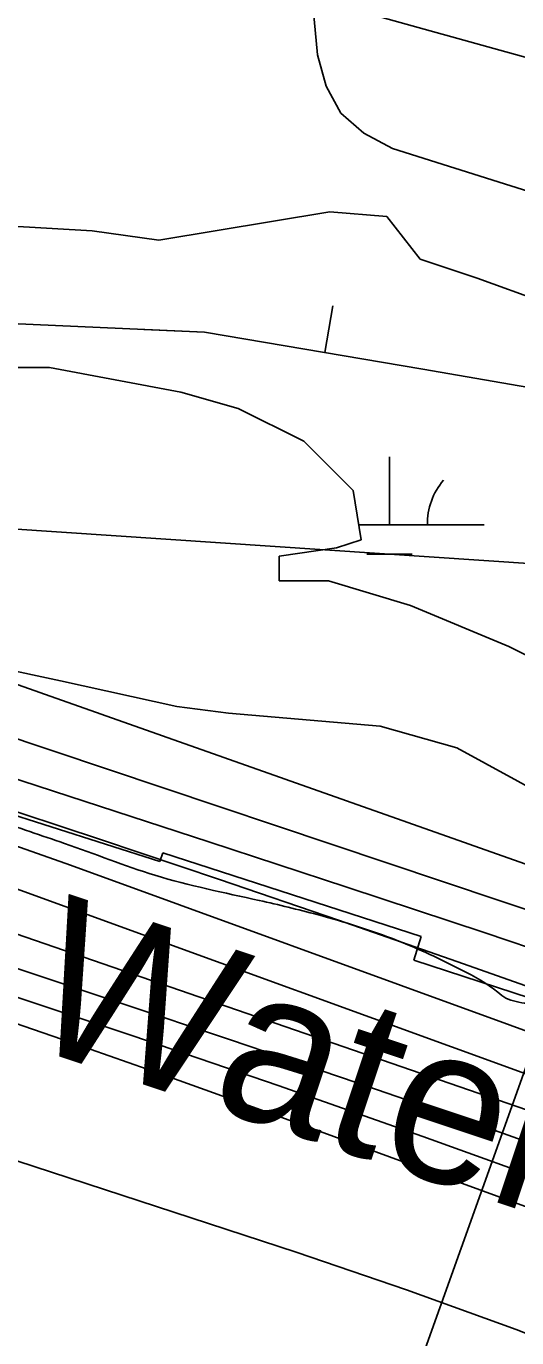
# Model space of a CAD drawing. Extents: x 3329297 to 3367176, y 649250 to 674653.
# Drawn here: x 3335450 to 3335709, y 671176 to 671868 of the extents above; entities that cross this region are included whole.
import ezdxf

# ---------------------------------------------------------------- set-up
doc = ezdxf.new("R2010")
doc.units = 0
for name, color, linetype in [('V-BORW-LINE', 7, 'Continuous'), ('V-RIVR-EDGE', 7, 'Continuous'), ('V-RIVR-IDEN', 7, 'Continuous'), ('V-RIVR-RANG', 7, 'Continuous'), ('V-RRAP-RVMT', 7, 'Continuous'), ('V-SITE-VEGE', 7, 'Continuous'), ('V-TOPO-DPTH', 7, 'Continuous'), ('V-TOPO-MAJR', 7, 'Continuous'), ('V-TOPO-MINR', 7, 'Continuous'), ('V-TOPO-WATR', 7, 'Continuous'), ('V-WETL-SWMP', 7, 'Continuous')]:
    doc.layers.add(name, color=color, linetype=linetype)

msp = doc.modelspace()

# ---------------------------------------------------------------- linework, layer by layer
at = {"layer": 'V-BORW-LINE'}
msp.add_line((3335607.76, 671695.76), (3335611.92, 671720.41), dxfattribs=at)
for points in [[(3335448.25, 671956.35), (3335513.24, 671931.53), (3335583.52, 671885.45), (3335620.27, 671877.6), (3335721.08, 671849.54), (3335783.61, 671815.03), (3335854.08, 671757.64), (3335929.19, 671730.59), (3336001.72, 671712.07), (3336137.13, 671704.9), (3336329.71, 671609.64)], [(3335934.32, 671729.28), (3335929.19, 671730.59), (3335854.08, 671757.64), (3335783.61, 671815.03), (3335721.08, 671849.54), (3335620.27, 671877.6), (3335583.52, 671885.45), (3335560.31, 671900.67)], [(3336272.56, 671492.78), (3336062.54, 671602.07), (3335895.44, 671646.23), (3335659.46, 671687.02), (3335544.13, 671706.51), (3335398.54, 671713)], [(3335512.23, 671707.93), (3335544.13, 671706.51), (3335659.46, 671687.02), (3335895.44, 671646.23), (3335903.89, 671643.99)]]:
    msp.add_lwpolyline(points, dxfattribs=at)
at = {"layer": 'V-RIVR-EDGE'}
msp.add_spline([(3339166.35, 669632.45), (3339148.52, 669636.37), (3339138.83, 669636.78), (3339122.94, 669641.48), (3339105.12, 669646.95), (3339096.99, 669652.01), (3339093.12, 669656.29), (3339089.26, 669664.44), (3339086.56, 669669.1), (3339078.82, 669674.94), (3339053.64, 669688.18), (3339028.47, 669702.21), (3339020.72, 669706.49), (3339018, 669704.17), (3339012.57, 669704.57), (3339008.7, 669708.07), (3339008.32, 669710.4), (3339007.94, 669713.12), (3339007.56, 669715.06), (3338988.58, 669723.63), (3338974.64, 669732.59), (3338973.09, 669734.53), (3338972.71, 669738.02), (3338974.27, 669740.35), (3338974.28, 669743.84), (3338966.94, 669753.94), (3338965.01, 669758.6), (3338963.85, 669760.54), (3338956.49, 669764.43), (3338944.87, 669769.5), (3338928.21, 669778.08), (3338920.86, 669785.07), (3338906.56, 669803.34), (3338897.28, 669814.22), (3338888, 669824.71), (3338880.26, 669833.26), (3338874.07, 669838.71), (3338867.87, 669840.27), (3338862.06, 669843), (3338858.57, 669843.01), (3338858.58, 669844.95), (3338858.24, 669867.83), (3338860.58, 669870.93), (3338861.75, 669873.25), (3338861.76, 669876.35), (3338860.21, 669879.46), (3338854.02, 669882.58), (3338849.02, 669903.14), (3338843.63, 669917.51), (3338832.81, 669931.11), (3338822.75, 669940.83), (3338804.56, 669955.22), (3338800.68, 669956.78), (3338796.03, 669956.79), (3338788.66, 669955.26), (3338782.44, 669952.17), (3338775.47, 669955.68), (3338770.44, 669960.35), (3338765.41, 669965.01), (3338754.18, 669972.41), (3338742.57, 669981.36), (3338728.24, 669988.76), (3338714.68, 669995), (3338701.13, 670003.56), (3338693.4, 670012.11), (3338687.99, 670020.27), (3338682.59, 670033.47), (3338677.18, 670040.46), (3338665.17, 670046.31), (3338655.1, 670048.66), (3338655.48, 670045.95), (3338653.54, 670045.56), (3338643.46, 670046.36), (3338635.32, 670050.26), (3338633, 670052.98), (3338626.41, 670055.33), (3338615.17, 670057.29), (3338608.97, 670058.08), (3338601.61, 670062.76), (3338592.32, 670069.37), (3338582.25, 670071.72), (3338574.11, 670074.46), (3338568.3, 670078.74), (3338562.5, 670084.57), (3338561.34, 670087.67), (3338554.75, 670088.85), (3338551.26, 670089.25), (3338548.94, 670091.97), (3338544.31, 670098.58), (3338517.19, 670108.73), (3338513.32, 670111.84), (3338511.39, 670115.72), (3338497.82, 670118.86), (3338480, 670125.88), (3338471.48, 670130.17), (3338466.45, 670134.83), (3338451.73, 670140.3), (3338441.26, 670142.65), (3338438.16, 670142.27), (3338431.18, 670145.39), (3338420.34, 670150.07), (3338407.93, 670152.43), (3338393.21, 670156.73), (3338378.49, 670165.69), (3338345.2, 670189.43), (3338316.55, 670206.56), (3338280.93, 670231.47), (3338237.55, 670254.45), (3338210.45, 670270.81), (3338182.57, 670289.88), (3338148.9, 670317.5), (3338126.07, 670336.94), (3338116.01, 670348.22), (3338106.73, 670356.77), (3338093.56, 670363.78), (3338076.9, 670368.87), (3338057.53, 670376.28), (3338042.81, 670383.3), (3338026.54, 670392.65), (3338007.18, 670402.39), (3337994, 670405.52), (3337971.52, 670413.34), (3337948.66, 670420.76), (3337916.51, 670434.03), (3337912.65, 670440.63), (3337911.11, 670448.78), (3337908.8, 670453.82), (3337904.54, 670455.77), (3337890.98, 670459.68), (3337883.62, 670464.74), (3337879.36, 670466.69), (3337872.38, 670467.1), (3337862.68, 670467.12), (3337849.88, 670465.99), (3337839.8, 670463.69), (3337826.22, 670462.56), (3337810.72, 670465.7), (3337802.19, 670469.21), (3337788.25, 670478.16), (3337779.73, 670480.51), (3337774.3, 670481.69), (3337768.89, 670486.74), (3337764.63, 670490.63), (3337755.72, 670494.92), (3337749.13, 670496.88), (3337745.26, 670497.27), (3337740.6, 670495.35), (3337738.66, 670496.13), (3337735.18, 670499.24), (3337729.76, 670503.52), (3337724.73, 670508.18), (3337720.08, 670512.07), (3337706.13, 670514.43), (3337677.86, 670531.18), (3337643.77, 670545.22), (3337600.78, 670567.05), (3337560.1, 670585.37), (3337510.14, 670611.87), (3337463.28, 670636.42), (3337442.36, 670644.22), (3337416.78, 670652.43), (3337405.55, 670657.5), (3337401.68, 670661.39), (3337400.13, 670663.33), (3337395.49, 670665.67), (3337388.89, 670666.07), (3337376.88, 670670.76), (3337362.94, 670677.77), (3337340.87, 670690.62), (3337309.5, 670706.99), (3337291.29, 670714.79), (3337276.18, 670722.97), (3337252.56, 670736.99), (3337220.04, 670756.85), (3337154.99, 670798.5), (3337124.41, 670821.07), (3337111.24, 670827.31), (3337094.19, 670832.78), (3337075.97, 670836.7), (3337050.39, 670842.59), (3337028.69, 670849.62), (3337007.78, 670860.53), (3336991.89, 670867.94), (3336983.37, 670871.06), (3336969.03, 670873.42), (3336939.95, 670875.43), (3336901.97, 670884.45), (3336863.6, 670895.79), (3336821.37, 670910.63), (3336786.5, 670926.23), (3336740.02, 670949.61), (3336682.31, 670976.12), (3336635.44, 670997.18), (3336603.68, 671013.55), (3336585.47, 671022.51), (3336583.15, 671026.4), (3336580.06, 671031.06), (3336576.19, 671034.56), (3336549.46, 671045.09), (3336500.24, 671058.01), (3336451.41, 671070.16), (3336425.44, 671074.49), (3336399.85, 671076.49), (3336361.07, 671078.91), (3336337.43, 671082.85), (3336313.4, 671088.34), (3336290.92, 671094.6), (3336280.46, 671097.34), (3336275.41, 671097.35), (3336257.58, 671097.39), (3336194.82, 671123.92), (3336129.35, 671154.33), (3336078.61, 671179.66), (3336032.91, 671203.04), (3335979.46, 671230.32), (3335943.05, 671245.54), (3335907.79, 671259.2), (3335894.23, 671264.66), (3335887.64, 671265.45), (3335873.31, 671273.63), (3335871.38, 671277.13), (3335862.86, 671281.41), (3335831.09, 671293.51), (3335799.33, 671308.72), (3335763.7, 671327.42), (3335724.58, 671346.9), (3335714.51, 671351.97), (3335703.27, 671355.1), (3335699.01, 671358.21), (3335680.04, 671369.9), (3335645.95, 671385.49), (3335603.71, 671399.17), (3335573.09, 671406.61), (3335518.06, 671419.93), (3335470.4, 671436.73), (3335433.98, 671449.62), (3335405.32, 671465.97), (3335397.96, 671471.03), (3335385.94, 671471.06), (3335366.94, 671468.78), (3335345.98, 671463.02), (3335338.62, 671464.59), (3335338.62, 671467.3), (3335339.03, 671475.83), (3335337.87, 671478.94), (3335334.39, 671482.05), (3335319.67, 671486.74), (3335303, 671491.05), (3335280.12, 671488.39), (3335259.15, 671479.52), (3335245.56, 671472.19), (3335233.15, 671471.44), (3335223.85, 671474.18), (3335210.68, 671481.97), (3335198.67, 671485.88), (3335156.4, 671487.53), (3335124.61, 671488.39), (3335114.13, 671484.92), (3335094.71, 671474.11), (3335085.4, 671473.36), (3335075.32, 671475.71), (3335065.63, 671477.67), (3335064.86, 671478.45), (3335067.59, 671483.1), (3335066.81, 671484.65), (3335063.72, 671489.31), (3335039.71, 671501.39), (3335020.73, 671509.2), (3335003.28, 671511.95), (3334994.76, 671515.46), (3334990.89, 671517.03), (3334963, 671533.38), (3334933.18, 671549.36), (3334916.12, 671551.34), (3334894.42, 671557.6), (3334863.43, 671571.25), (3334847.95, 671581.75), (3334834.78, 671587.99), (3334809.21, 671598.53), (3334767.76, 671617.24), (3334744.9, 671627.77), (3334711.2, 671642.2), (3334691.44, 671649.23), (3334670.12, 671653.16), (3334647.65, 671659.81), (3334620.14, 671672.29), (3334605.42, 671678.53), (3334581, 671683.24), (3334555.81, 671689.12), (3334542.23, 671688.38), (3334534.09, 671688.79), (3334531.39, 671696.55), (3334523.66, 671706.27), (3334505.85, 671714.84), (3334480.26, 671719.17), (3334460.49, 671721.93), (3334457, 671720.39), (3334455.05, 671716.91), (3334456.59, 671713.8), (3334463.19, 671714.56), (3334467.45, 671712.22), (3334467.44, 671710.28), (3334462.78, 671708.35), (3334446.88, 671706.84), (3334429.04, 671707.66), (3334403.46, 671713.93), (3334397.66, 671718.6), (3334391.46, 671722.88), (3334378.67, 671723.69), (3334340.28, 671727.27), (3334305.39, 671730.07), (3334290.26, 671730.11), (3334281.35, 671731.68), (3334271.66, 671734.81), (3334266.23, 671735.6), (3334258.08, 671732.9), (3334246.43, 671726.73), (3334241.39, 671726.35), (3334232.48, 671729.48), (3334218.91, 671729.9), (3334190.6, 671730.74), (3334178.97, 671731.94), (3334163.47, 671737.4), (3334156.1, 671736.65), (3334151.44, 671732.39), (3334148.33, 671732.4), (3334142.53, 671735.91), (3334132.83, 671736.32), (3334110.73, 671737.53), (3334106.86, 671739.48), (3334099.89, 671744.15), (3334081.28, 671748.08), (3334072.75, 671747.71), (3334041.74, 671753.61), (3334018.09, 671757.54), (3334010.35, 671760.28), (3333999.89, 671767.67), (3333992.15, 671771.95), (3333987.1, 671771.19), (3333984.38, 671768.48), (3333980.12, 671768.49), (3333976.64, 671772.77), (3333969.66, 671775.11), (3333958.81, 671778.24), (3333949.91, 671783.31), (3333945.64, 671782.93), (3333941.37, 671782.16), (3333931.3, 671788.01), (3333925.87, 671788.02), (3333915.4, 671788.82), (3333900.29, 671791.57), (3333878.2, 671798.61), (3333856.9, 671811.07), (3333845.68, 671822.73), (3333832.9, 671828.97), (3333818.18, 671834.82), (3333817.41, 671837.15), (3333813.53, 671837.55), (3333800.36, 671841.85), (3333795.71, 671844.96), (3333793.79, 671851.56), (3333792.24, 671854.28), (3333782.95, 671858.18), (3333767.85, 671869.46), (3333755.47, 671879.57), (3333746.17, 671884.64), (3333742.68, 671886.2), (3333733.76, 671885.83), (3333720.97, 671886.64), (3333714.38, 671889.76), (3333707.8, 671895.2), (3333701.62, 671902.59), (3333696.98, 671908.42), (3333690.4, 671913.09), (3333677.23, 671920.49), (3333664.47, 671934.87), (3333650.92, 671945.76), (3333635.04, 671952), (3333625.75, 671959.78), (3333617.63, 671968.72), (3333606.39, 671969.91), (3333600.97, 671974.19), (3333597.87, 671978.08), (3333590.14, 671988.96), (3333572.36, 672009.16), (3333553.4, 672029.38), (3333532.11, 672045.72), (3333511.21, 672062.06), (3333486.44, 672080.35), (3333466.3, 672090.87), (3333451.59, 672102.92), (3333445.79, 672109.53), (3333446.58, 672114.96), (3333429.16, 672126.25), (3333421.43, 672137.9), (3333420.68, 672148.76), (3333415.26, 672151.1), (3333404.71, 672151.61)], degree=3, dxfattribs=at)
at = {"layer": 'V-RIVR-RANG'}
msp.add_line((3335950.15, 671980.35), (3335479.17, 670661.95), dxfattribs=at)
at = {"layer": 'V-RRAP-RVMT'}
for p, q in [((3335520.69, 671427.27), (3335399.92, 671465.52)), ((3335522.26, 671431.84), (3335520.69, 671427.27)), ((3335658.51, 671387.67), (3335522.26, 671431.84)), ((3335654.64, 671375.07), (3335658.51, 671387.67)), ((3335776.52, 671335.34), (3335654.64, 671375.07))]:
    msp.add_line(p, q, dxfattribs=at)
at = {"layer": 'V-SITE-VEGE'}
for p, q in [((3335520.02, 671755.06), (3335610.32, 671770.12)), ((3335610.32, 671770.12), (3335640.42, 671767.61)), ((3335640.42, 671767.61), (3335657.98, 671745.02)), ((3335439.75, 671762.59), (3335484.91, 671760.08)), ((3335484.91, 671760.08), (3335520.02, 671755.06)), ((3335657.98, 671745.02), (3335688.08, 671734.98)), ((3335688.08, 671734.98), (3335723.19, 671722.42)), ((3335468.16, 671522.52), (3335392.38, 671539)), ((3335529.55, 671509.03), (3335468.16, 671522.52)), ((3335556.96, 671505.4), (3335529.55, 671509.03)), ((3335637.01, 671498.7), (3335556.96, 671505.4)), ((3335677.37, 671487.23), (3335637.01, 671498.7)), ((3335752.4, 671445.96), (3335677.37, 671487.23))]:
    msp.add_line(p, q, dxfattribs=at)
at = {"layer": 'V-TOPO-DPTH'}
for points in [[(3334414.81, 671708.42), (3335247.62, 671481.74), (3335254.98, 671479.69), (3335262.32, 671477.57), (3335269.64, 671475.37), (3335276.94, 671473.11), (3335284.21, 671470.77), (3335291.46, 671468.35), (3335298.68, 671465.85), (3335305.88, 671463.29), (3335880.48, 671254.56), (3335895, 671249.28), (3335909.52, 671243.98), (3335924.03, 671238.66), (3335938.54, 671233.32), (3335958.74, 671225.88), (3335963.14, 671224.26), (3335967.55, 671222.63), (3335971.95, 671221.01), (3335976.36, 671219.39), (3336088.25, 671178.28), (3336148.58, 671156.07), (3336208.9, 671133.8)], [(3336208.9, 671133.8), (3336148.58, 671156.07), (3336088.25, 671178.28), (3335976.36, 671219.39), (3335971.95, 671221.01), (3335967.55, 671222.63), (3335963.14, 671224.26), (3335958.74, 671225.88), (3335938.54, 671233.32), (3335924.03, 671238.66), (3335909.52, 671243.98), (3335895, 671249.28), (3335880.48, 671254.56), (3335305.88, 671463.29), (3335298.68, 671465.85), (3335291.46, 671468.35), (3335284.21, 671470.77), (3335276.94, 671473.11), (3335269.64, 671475.37), (3335262.32, 671477.57), (3335254.98, 671479.69), (3335247.62, 671481.74), (3334414.81, 671708.42)], [(3334571.7, 671701.28), (3334636.35, 671683.68), (3334700.98, 671665.97), (3334765.58, 671648.18), (3335271.14, 671508.5), (3335285.64, 671504.39), (3335300.1, 671500.15), (3335314.5, 671495.72), (3335328.86, 671491.16), (3335426.31, 671459.51), (3335489.28, 671438.79), (3335552.15, 671417.76), (3335614.86, 671396.25), (3335677.46, 671374.43), (3335919.24, 671289.15), (3335948.69, 671278.79), (3335978.15, 671268.47), (3336007.64, 671258.22), (3336037.13, 671247.99), (3336091.93, 671229.07), (3336148.79, 671209.27), (3336205.57, 671189.27)], [(3336568.33, 670959.43), (3336013.25, 671169.68), (3335986.6, 671179.73), (3335959.92, 671189.73), (3335933.22, 671199.65), (3335906.49, 671209.52), (3335826.24, 671239.01), (3335759.26, 671263.28), (3335692.15, 671287.15), (3335624.82, 671310.41), (3335557.36, 671333.28), (3335329.99, 671409.19), (3335304.86, 671417.39), (3335279.66, 671425.37), (3335254.36, 671433.01), (3335228.99, 671440.42), (3334753.05, 671576.09), (3334687.65, 671594.63), (3334622.21, 671613.06), (3334556.73, 671631.3)], [(3336568.33, 670959.43), (3336013.25, 671169.68), (3335986.6, 671179.73), (3335959.92, 671189.73), (3335933.22, 671199.65), (3335906.49, 671209.52), (3335826.24, 671239.01), (3335759.26, 671263.28), (3335692.15, 671287.15), (3335624.82, 671310.41), (3335557.36, 671333.28), (3335329.99, 671409.19), (3335304.86, 671417.39), (3335279.66, 671425.37), (3335254.36, 671433.01), (3335228.99, 671440.42), (3334753.05, 671576.09), (3334687.65, 671594.63), (3334622.21, 671613.06), (3334556.73, 671631.3)], [(3334388.23, 671617.01), (3334612.96, 671565.53), (3334723.34, 671539.65), (3334833.53, 671513.02), (3334943.44, 671485.27), (3335053.17, 671456.77), (3335248.59, 671404.94), (3335260.44, 671401.69), (3335272.25, 671398.31), (3335284, 671394.72), (3335295.71, 671391), (3335373.28, 671365.6), (3335423.66, 671348.82), (3335473.92, 671331.71), (3335524, 671314.09), (3335573.97, 671296.13), (3335929.91, 671166.13), (3335941.22, 671161.95), (3335952.51, 671157.69), (3335963.76, 671153.34), (3335974.98, 671148.92), (3336067.07, 671112.17), (3336124.17, 671088.97), (3336181.05, 671065.27)], [(3336181.05, 671065.27), (3336124.17, 671088.97), (3336067.07, 671112.17), (3335974.98, 671148.92), (3335963.76, 671153.34), (3335952.51, 671157.69), (3335941.22, 671161.95), (3335929.91, 671166.13), (3335573.97, 671296.13), (3335524, 671314.09), (3335473.92, 671331.71), (3335423.66, 671348.82), (3335373.28, 671365.6), (3335295.71, 671391), (3335284, 671394.72), (3335272.25, 671398.31), (3335260.44, 671401.69), (3335248.59, 671404.94), (3335053.17, 671456.77), (3334943.44, 671485.27), (3334833.53, 671513.02), (3334723.34, 671539.65), (3334612.96, 671565.53), (3334388.23, 671617.01)], [(3334519.27, 671499.19), (3334616.45, 671474.69), (3334713.81, 671450.95), (3334811.45, 671428.35), (3334909.26, 671406.52), (3335200.32, 671343.34), (3335227.16, 671337.08), (3335253.85, 671330.27), (3335280.33, 671322.65), (3335306.65, 671314.49), (3335592.62, 671220.97), (3335650.83, 671201.08), (3335708.65, 671180.18), (3335765.91, 671157.75), (3335822.78, 671134.31), (3335889.72, 671105.67), (3335912.79, 671095.69), (3335935.79, 671085.57), (3335958.71, 671075.25), (3335981.57, 671064.8), (3336024.87, 671044.77), (3336069.52, 671024.66), (3336114.42, 671005.14), (3336159.71, 670986.52)], [(3334519.27, 671499.19), (3334616.45, 671474.69), (3334713.81, 671450.95), (3334811.45, 671428.35), (3334909.26, 671406.52), (3335200.32, 671343.34), (3335227.16, 671337.08), (3335253.85, 671330.27), (3335280.33, 671322.65), (3335306.65, 671314.49), (3335592.62, 671220.97), (3335650.83, 671201.08), (3335708.65, 671180.18), (3335765.91, 671157.75), (3335822.78, 671134.31), (3335889.72, 671105.67), (3335912.79, 671095.69), (3335935.79, 671085.57), (3335958.71, 671075.25), (3335981.57, 671064.8), (3336024.87, 671044.77), (3336069.52, 671024.66), (3336114.42, 671005.14), (3336159.71, 670986.52)]]:
    msp.add_lwpolyline(points, dxfattribs=at)
at = {"layer": 'V-TOPO-MAJR'}
for points in [[(3334465.48, 671896.3), (3334643.39, 671838.51), (3334755.96, 671801.81), (3334868.47, 671764.96), (3334980.91, 671727.87), (3335093.3, 671690.62), (3335278.64, 671628.98), (3335304.71, 671621.28), (3335331.03, 671614.78), (3335357.74, 671610.08), (3335384.69, 671606.58), (3336027.26, 671563.57), (3336045.4, 671559.52), (3336063.42, 671555), (3336909.83, 671212.05)], [(3336745.9, 671099.99), (3335993.18, 671327.49), (3335992.53, 671327.69), (3335990.58, 671328.31), (3335986.29, 671329.71), (3335983.51, 671330.63), (3335980.72, 671331.57), (3335977.95, 671332.53), (3335975.18, 671333.49), (3335327.68, 671562.13), (3335322.77, 671563.85), (3335317.85, 671565.55), (3335312.93, 671567.23), (3335308, 671568.9), (3335303.06, 671570.53), (3335298.12, 671572.15), (3335293.16, 671573.72), (3335288.2, 671575.28), (3334446.57, 671835.68)]]:
    msp.add_lwpolyline(points, dxfattribs=at)
at = {"layer": 'V-TOPO-MINR'}
for points in [[(3335600.41, 671890.76), (3335603.79, 671852.86), (3335608.48, 671836.32), (3335616.15, 671822.18), (3335628.31, 671811.64), (3335643.46, 671803.51), (3336021.56, 671684.27), (3336046.26, 671677.25), (3336071.17, 671671.19), (3336096.38, 671666.57), (3336121.8, 671662.91), (3336377.93, 671633.47)], [(3336405.56, 671176.91), (3336006.54, 671304), (3335997.14, 671307.01), (3335987.76, 671310.06), (3335978.39, 671313.14), (3335969.03, 671316.26), (3335911.48, 671335.54), (3335873.36, 671348.32), (3335835.23, 671361.09), (3335797.11, 671373.87), (3335758.98, 671386.65), (3335374.73, 671515.47), (3335342.39, 671526.15), (3335309.99, 671536.64), (3335277.49, 671546.83), (3335244.93, 671556.82), (3335129.62, 671591.66), (3335039.38, 671618.99), (3334949.17, 671646.41), (3334858.99, 671673.97), (3334768.85, 671701.61), (3334439.84, 671802.75)], [(3336176.69, 671225.39), (3336021.06, 671277.58), (3336002.13, 671283.95), (3335983.21, 671290.35), (3335964.3, 671296.79), (3335945.39, 671303.26), (3335837.85, 671340.18), (3335765.13, 671364.96), (3335692.33, 671389.49), (3335619.41, 671413.68), (3335546.42, 671437.64), (3335348.84, 671501.94), (3335326.63, 671509.02), (3335304.37, 671515.91), (3335282.02, 671522.51), (3335259.61, 671528.93), (3334559.51, 671724.79)], [(3336205.57, 671189.27), (3336148.79, 671209.27), (3336091.93, 671229.07), (3336037.13, 671247.99), (3336007.64, 671258.22), (3335978.15, 671268.47), (3335948.69, 671278.79), (3335919.24, 671289.15), (3335677.46, 671374.43), (3335614.86, 671396.25), (3335552.15, 671417.76), (3335489.28, 671438.79), (3335426.31, 671459.51), (3335328.86, 671491.16), (3335314.5, 671495.72), (3335300.1, 671500.15), (3335285.64, 671504.39), (3335271.14, 671508.5), (3334765.58, 671648.18), (3334700.98, 671665.97), (3334636.35, 671683.68), (3334571.7, 671701.28)], [(3336645.9, 670952.8), (3336032.85, 671180.51), (3335998.29, 671193.33), (3335963.73, 671206.13), (3335929.15, 671218.91), (3335894.56, 671231.66), (3335882.46, 671236.12), (3335841.77, 671250.96), (3335801.02, 671265.63), (3335760.19, 671280.05), (3335719.29, 671294.3), (3335352.71, 671420.76), (3335318.7, 671432.25), (3335284.6, 671443.43), (3335250.35, 671454.17), (3335216.01, 671464.61), (3335115.47, 671494.46), (3335030.71, 671519.32), (3334945.84, 671543.82), (3334860.81, 671567.75), (3334775.68, 671591.32), (3334427.53, 671686.46)], [(3336568.33, 670959.43), (3336013.25, 671169.68), (3335986.6, 671179.73), (3335959.92, 671189.73), (3335933.22, 671199.65), (3335906.49, 671209.52), (3335826.24, 671239.01), (3335759.26, 671263.28), (3335692.15, 671287.15), (3335624.82, 671310.41), (3335557.36, 671333.28), (3335329.99, 671409.19), (3335304.86, 671417.39), (3335279.66, 671425.37), (3335254.36, 671433.01), (3335228.99, 671440.42), (3334753.05, 671576.09), (3334687.65, 671594.63), (3334622.21, 671613.06), (3334556.73, 671631.3)], [(3336275.84, 671049.71), (3335993.93, 671159.11), (3335975.07, 671166.37), (3335956.18, 671173.56), (3335937.25, 671180.64), (3335918.29, 671187.65), (3335735.55, 671254.61), (3335659.4, 671282.07), (3335583.06, 671309), (3335506.45, 671335.13), (3335429.65, 671360.73), (3335311.44, 671399.45), (3335293.57, 671405.16), (3335275.65, 671410.7), (3335257.65, 671415.99), (3335239.59, 671421.1), (3334519.31, 671619.54)], [(3336181.05, 671065.27), (3336124.17, 671088.97), (3336067.07, 671112.17), (3335974.98, 671148.92), (3335963.76, 671153.34), (3335952.51, 671157.69), (3335941.22, 671161.95), (3335929.91, 671166.13), (3335573.97, 671296.13), (3335524, 671314.09), (3335473.92, 671331.71), (3335423.66, 671348.82), (3335373.28, 671365.6), (3335295.71, 671391), (3335284, 671394.72), (3335272.25, 671398.31), (3335260.44, 671401.69), (3335248.59, 671404.94), (3335053.17, 671456.77), (3334943.44, 671485.27), (3334833.53, 671513.02), (3334723.34, 671539.65), (3334612.96, 671565.53), (3334388.23, 671617.01)], [(3336159.71, 670986.52), (3336114.42, 671005.14), (3336069.52, 671024.66), (3336024.87, 671044.77), (3335981.57, 671064.8), (3335958.71, 671075.25), (3335935.79, 671085.57), (3335912.79, 671095.69), (3335889.72, 671105.67), (3335822.78, 671134.31), (3335765.91, 671157.75), (3335708.65, 671180.18), (3335650.83, 671201.08), (3335592.62, 671220.97), (3335306.65, 671314.49), (3335280.33, 671322.65), (3335253.85, 671330.27), (3335227.16, 671337.08), (3335200.32, 671343.34), (3334909.26, 671406.52), (3334811.45, 671428.35), (3334713.81, 671450.95), (3334616.45, 671474.69), (3334519.27, 671499.19)], [(3336161.76, 671175.85), (3336131.94, 671186.73), (3336102.07, 671197.5), (3336077.17, 671206.39), (3336059.72, 671212.62), (3336042.26, 671218.85), (3336024.8, 671225.08), (3336007.34, 671231.3), (3335989.89, 671237.54), (3335972.45, 671243.81), (3335955.01, 671250.1), (3335937.59, 671256.42), (3335473.42, 671425.18), (3335444.03, 671435.69)]]:
    msp.add_lwpolyline(points, dxfattribs=at)
at = {"layer": 'V-TOPO-WATR'}
msp.add_lwpolyline([(3336208.9, 671133.8), (3336148.58, 671156.07), (3336088.25, 671178.28), (3335976.36, 671219.39), (3335971.95, 671221.01), (3335967.55, 671222.63), (3335963.14, 671224.26), (3335958.74, 671225.88), (3335938.54, 671233.32), (3335924.03, 671238.66), (3335909.52, 671243.98), (3335895, 671249.28), (3335880.48, 671254.56), (3335305.88, 671463.29), (3335298.68, 671465.85), (3335291.46, 671468.35), (3335284.21, 671470.77), (3335276.94, 671473.11), (3335269.64, 671475.37), (3335262.32, 671477.57), (3335254.98, 671479.69), (3335247.62, 671481.74), (3334414.81, 671708.42)], dxfattribs=at)
at = {"layer": 'V-WETL-SWMP'}
for p, q in [((3335520.02, 671755.06), (3335610.32, 671770.12)), ((3335610.32, 671770.12), (3335640.42, 671767.61)), ((3335640.42, 671767.61), (3335657.98, 671745.02)), ((3335439.76, 671762.59), (3335484.91, 671760.08)), ((3335484.91, 671760.08), (3335520.02, 671755.06)), ((3335657.98, 671745.02), (3335688.08, 671734.98)), ((3335688.08, 671734.98), (3335723.19, 671722.42)), ((3335462.42, 671687.96), (3335427.78, 671687.96)), ((3335531.7, 671674.96), (3335462.42, 671687.96)), ((3335562.01, 671666.3), (3335531.7, 671674.96)), ((3335596.65, 671648.97), (3335562.01, 671666.3)), ((3335622.62, 671622.97), (3335596.65, 671648.97)), ((3335641.84, 671604.84), (3335641.78, 671640.84)), ((3335626.95, 671596.98), (3335622.62, 671622.97)), ((3335625.65, 671604.81), (3335691.84, 671604.94)), ((3335583.66, 671588.32), (3335613.96, 671592.65)), ((3335613.96, 671592.65), (3335626.95, 671596.98)), ((3335583.66, 671575.32), (3335583.66, 671588.32)), ((3335629.87, 671589.39), (3335653.87, 671589.43)), ((3335609.64, 671575.32), (3335583.66, 671575.32)), ((3335652.93, 671562.32), (3335609.64, 671575.32)), ((3335704.89, 671540.66), (3335652.93, 671562.32)), ((3335748.19, 671519), (3335704.89, 671540.66))]:
    msp.add_line(p, q, dxfattribs=at)
msp.add_arc((3335697.09, 671605.42), 35.25, 139.33648, 180.88013, dxfattribs=at)

# ---------------------------------------------------------------- texts
at = {"layer": 'V-RIVR-IDEN'}
msp.add_text('Water ', height=83, rotation=341.56505, dxfattribs=at).set_placement((3335445.76, 671331.54))

doc.saveas('drawing.dxf')
